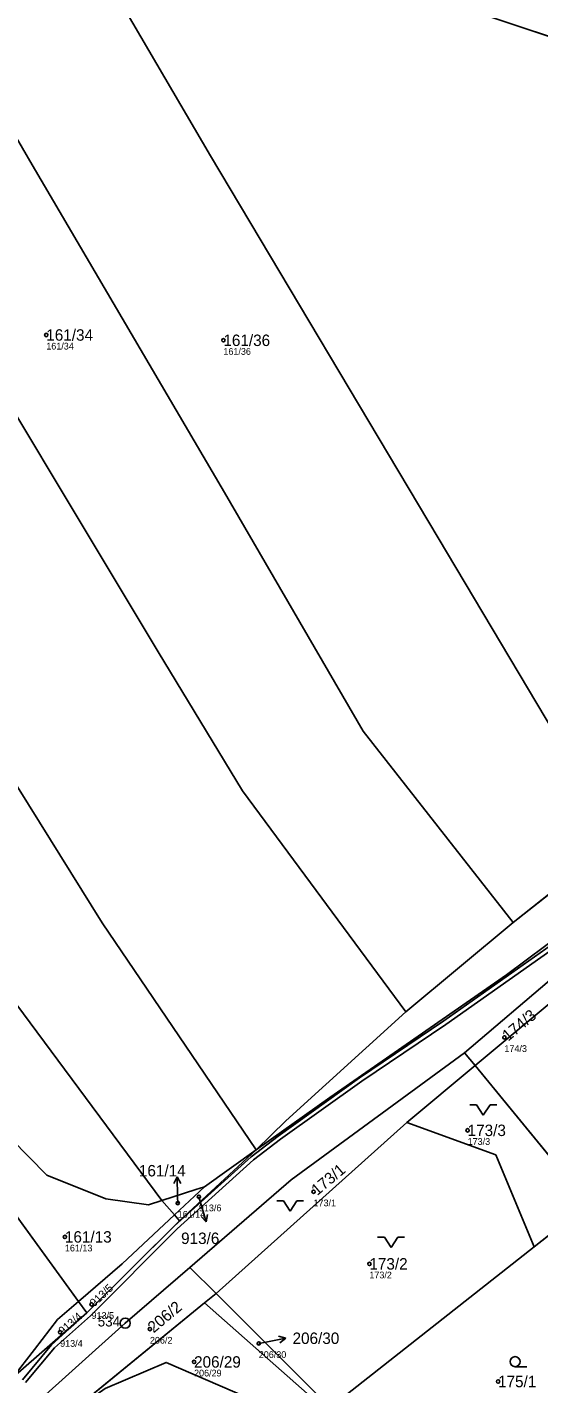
# Model space of a CAD drawing. Extents: x -734504 to -730695, y -1027923 to -1024502.
# Drawn here: x -731983.6 to -731907.5, y -1027409.7 to -1027208 of the extents above; entities that cross this region are included whole.
import ezdxf

# ---------------------------------------------------------------- set-up
doc = ezdxf.new("R2010")
doc.units = 0
for name, color, linetype in [('Definiční body', 7, 'Continuous'), ('Hranice parcel', 7, 'Continuous'), ('Parcelní čísla', 7, 'Continuous'), ('Polygon parcely', 7, 'Continuous'), ('Pop  PČ popisy', 7, 'Continuous'), ('Věcná břemena k části', 7, 'Continuous'), ('Značky bodu BP', 7, 'Continuous'), ('Značky kultur', 7, 'Continuous')]:
    doc.layers.add(name, color=color, linetype=linetype)

msp = doc.modelspace()

# ---------------------------------------------------------------- linework, layer by layer
at = {"layer": 'Definiční body'}
for centre in [(-731980.75, -1027253.78), (-731954.42, -1027254.57), (-731912.64, -1027358.21), (-731918.11, -1027372.03), (-731941.02, -1027381.16), (-731961.21, -1027382.85), (-731958.06, -1027381.9), (-731977.98, -1027387.87), (-731932.72, -1027391.88), (-731974.02, -1027397.9), (-731978.69, -1027402.05), (-731965.34, -1027401.58), (-731949.16, -1027403.71), (-731958.78, -1027406.46), (-731913.59, -1027409.37)]:
    msp.add_circle(centre, 0.25, dxfattribs=at)
at = {"layer": 'Hranice parcel'}
for p, q in [((-731981.45, -1027184.18), (-731902.14, -1027210.69)), ((-731911.32, -1027341.15), (-731895.77, -1027328.8)), ((-731927.32, -1027354.42), (-731911.32, -1027341.15)), ((-731916.99, -1027362.41), (-731918.56, -1027360.5)), ((-731927.13, -1027370.87), (-731916.99, -1027362.41)), ((-731916.99, -1027362.41), (-731900.12, -1027382.98)), ((-731955.51, -1027396.28), (-731927.13, -1027370.87)), ((-731975.95, -1027397.48), (-731993.41, -1027373.48)), ((-731949.53, -1027374.95), (-731960.96, -1027385.49)), ((-731957.21, -1027380.41), (-731949.53, -1027374.95)), ((-731961.71, -1027384.61), (-731957.21, -1027380.41)), ((-731963.56, -1027382.45), (-731965.53, -1027383.08)), ((-731961.71, -1027384.61), (-731963.56, -1027382.45)), ((-731960.96, -1027385.49), (-731961.71, -1027384.61)), ((-731900.12, -1027382.98), (-731908.21, -1027389.36)), ((-731960.96, -1027385.49), (-731974.7, -1027399.14)), ((-731908.21, -1027389.36), (-731938.53, -1027413.23)), ((-731955.51, -1027396.28), (-731959.4, -1027392.4)), ((-731957.22, -1027397.68), (-731955.51, -1027396.28)), ((-731955.51, -1027396.28), (-731938.53, -1027413.23)), ((-731979.07, -1027400.17), (-731975.95, -1027397.48)), ((-731977.96, -1027414.64), (-731957.22, -1027397.68)), ((-731974.7, -1027399.14), (-731975.95, -1027397.48)), ((-731939, -1027413.79), (-731957.22, -1027397.68)), ((-731974.7, -1027399.14), (-731985.74, -1027408.8))]:
    msp.add_line(p, q, dxfattribs=at)
for points in [[(-731949.53, -1027374.95), (-731972.44, -1027341.19), (-731992.78, -1027308.62), (-732035.33, -1027240.29), (-732069.14, -1027189.96), (-732095.27, -1027159.27)], [(-731963.56, -1027382.45), (-731991.44, -1027344.93), (-732021.41, -1027299.87), (-732052.45, -1027248.94), (-732084.75, -1027196.47), (-732095.54, -1027178.27), (-732102.58, -1027167.39)], [(-731927.32, -1027354.42), (-731951.58, -1027321.53), (-731964.11, -1027300.91), (-731998.72, -1027243.3), (-732022.54, -1027203.95), (-732041.68, -1027173.72)], [(-731911.32, -1027341.15), (-731933.62, -1027312.7), (-731954.26, -1027277.22), (-731982.84, -1027228.49), (-731998.72, -1027201.19), (-732011.72, -1027179.16)], [(-731895.77, -1027328.8), (-731922.51, -1027283.92), (-731956.35, -1027227.15), (-731981.45, -1027184.18)], [(-731814.48, -1027264.41), (-731814.62, -1027265.56), (-731818.14, -1027272.79), (-731824.77, -1027280.87), (-731832.85, -1027288.77), (-731842.01, -1027296.44), (-731856.21, -1027306.41), (-731888.95, -1027331.46), (-731912.34, -1027348.9), (-731938.59, -1027367.17), (-731949.53, -1027374.95)], [(-731918.56, -1027360.5), (-731904.94, -1027348.92), (-731889.06, -1027337.16), (-731876.99, -1027327.65), (-731854.36, -1027310.01)], [(-731854.36, -1027310.01), (-731881.68, -1027332.96), (-731916.99, -1027362.41)], [(-731949.53, -1027374.95), (-731945.13, -1027370.63), (-731927.32, -1027354.42)], [(-731959.4, -1027392.4), (-731944.36, -1027379.4), (-731918.56, -1027360.5)], [(-731965.53, -1027383.08), (-731971.91, -1027382.23), (-731980.66, -1027378.68), (-731988.63, -1027370.64)], [(-731908.21, -1027389.36), (-731913.92, -1027375.68), (-731927.13, -1027370.87)], [(-731957.21, -1027380.41), (-731958.51, -1027380.83), (-731963.56, -1027382.45)], [(-731975.95, -1027397.48), (-731969.48, -1027391.88), (-731961.71, -1027384.61)], [(-731959.4, -1027392.4), (-731969.01, -1027400.69), (-731989.76, -1027419.29), (-732007.12, -1027433.26)], [(-731985.74, -1027408.8), (-731982.51, -1027404.62), (-731979.07, -1027400.17)], [(-731977.96, -1027414.64), (-731971.99, -1027410.39), (-731962.95, -1027406.54), (-731950.87, -1027411.76), (-731940.83, -1027415.21), (-731929.91, -1027423.82)]]:
    msp.add_lwpolyline(points, dxfattribs=at)
at = {"layer": 'Polygon parcely'}
for points in [[(-731927.32, -1027354.42), (-731951.58, -1027321.53), (-731964.11, -1027300.91), (-731998.72, -1027243.3), (-732022.54, -1027203.95), (-732041.68, -1027173.72), (-732068.98, -1027167.2), (-732093.1, -1027156.64), (-732095.27, -1027159.27), (-732069.14, -1027189.96), (-732035.33, -1027240.29), (-731992.78, -1027308.62), (-731972.44, -1027341.19), (-731949.53, -1027374.95), (-731945.13, -1027370.63)], [(-731972.44, -1027341.19), (-731992.78, -1027308.62), (-732035.33, -1027240.29), (-732069.14, -1027189.96), (-732095.27, -1027159.27), (-732102.58, -1027167.39), (-732095.54, -1027178.27), (-732084.75, -1027196.47), (-732052.45, -1027248.94), (-732021.41, -1027299.87), (-731991.44, -1027344.93), (-731963.56, -1027382.45), (-731958.51, -1027380.83), (-731957.21, -1027380.41), (-731949.53, -1027374.95)], [(-732052.45, -1027248.94), (-732084.75, -1027196.47), (-732095.54, -1027178.27), (-732102.58, -1027167.39), (-732119.26, -1027181.05), (-732103.21, -1027205.77), (-732083.05, -1027237.54), (-732061.55, -1027271.99), (-732039.06, -1027307.86), (-732029.07, -1027323.39), (-732019.81, -1027336.21), (-732013.88, -1027340.34), (-732003.55, -1027352.68), (-731988.63, -1027370.64), (-731980.66, -1027378.68), (-731971.91, -1027382.23), (-731965.53, -1027383.08), (-731963.56, -1027382.45), (-731991.44, -1027344.93), (-732021.41, -1027299.87)], [(-731954.26, -1027277.22), (-731982.84, -1027228.49), (-731998.72, -1027201.19), (-732011.72, -1027179.16), (-732041.68, -1027173.72), (-732022.54, -1027203.95), (-731998.72, -1027243.3), (-731964.11, -1027300.91), (-731951.58, -1027321.53), (-731927.32, -1027354.42), (-731911.32, -1027341.15), (-731933.62, -1027312.7)], [(-731922.51, -1027283.92), (-731956.35, -1027227.15), (-731981.45, -1027184.18), (-732011.72, -1027179.16), (-731998.72, -1027201.19), (-731982.84, -1027228.49), (-731954.26, -1027277.22), (-731933.62, -1027312.7), (-731911.32, -1027341.15), (-731895.77, -1027328.8)], [(-731869.95, -1027309.66), (-731851.05, -1027294.35), (-731902.14, -1027210.69), (-731981.45, -1027184.18), (-731956.35, -1027227.15), (-731922.51, -1027283.92), (-731895.77, -1027328.8)], [(-731814.48, -1027264.41), (-731851.05, -1027294.35), (-731869.95, -1027309.66), (-731895.77, -1027328.8), (-731911.32, -1027341.15), (-731927.32, -1027354.42), (-731945.13, -1027370.63), (-731949.53, -1027374.95), (-731938.59, -1027367.17), (-731912.34, -1027348.9), (-731888.95, -1027331.46), (-731856.21, -1027306.41), (-731842.01, -1027296.44), (-731832.85, -1027288.77), (-731824.77, -1027280.87), (-731818.14, -1027272.79), (-731814.62, -1027265.56)], [(-731916.99, -1027362.41), (-731900.12, -1027382.98), (-731898.4, -1027381.37), (-731891.37, -1027375.13), (-731886.46, -1027370.78), (-731881.06, -1027366.87), (-731871.41, -1027359.76), (-731861.9, -1027352.81), (-731850.2, -1027344.28), (-731846.1, -1027341.31), (-731817.94, -1027322.35), (-731808.87, -1027316.21), (-731799.73, -1027310.12), (-731794.75, -1027306.71), (-731794.02, -1027300.56), (-731800.59, -1027283.26), (-731806.12, -1027271.97), (-731830.79, -1027291.31), (-731840.02, -1027298.88), (-731854.36, -1027310.01), (-731881.68, -1027332.96)], [(-731916.99, -1027362.41), (-731881.68, -1027332.96), (-731854.36, -1027310.01), (-731876.99, -1027327.65), (-731889.06, -1027337.16), (-731904.94, -1027348.92), (-731918.56, -1027360.5)], [(-731918.56, -1027360.5), (-731944.36, -1027379.4), (-731959.4, -1027392.4), (-731955.51, -1027396.28), (-731927.13, -1027370.87), (-731916.99, -1027362.41)], [(-731908.21, -1027389.36), (-731900.12, -1027382.98), (-731916.99, -1027362.41), (-731927.13, -1027370.87), (-731913.92, -1027375.68)], [(-731975.95, -1027397.48), (-731969.48, -1027391.88), (-731961.71, -1027384.61), (-731963.56, -1027382.45), (-731965.53, -1027383.08), (-731971.91, -1027382.23), (-731980.66, -1027378.68), (-731988.63, -1027370.64), (-731993.41, -1027373.48)], [(-731913.92, -1027375.68), (-731927.13, -1027370.87), (-731955.51, -1027396.28), (-731938.53, -1027413.23), (-731908.21, -1027389.36)], [(-732053.29, -1027415.38), (-732047.79, -1027415.68), (-732034.92, -1027412.43), (-732018.65, -1027409.89), (-732018.09, -1027412.65), (-732010.66, -1027429.39), (-732003.4, -1027423.14), (-731985.74, -1027408.8), (-731982.51, -1027404.62), (-731979.07, -1027400.17), (-731975.95, -1027397.48), (-731993.41, -1027373.48), (-732007.31, -1027381.75), (-732025.46, -1027394.75), (-732049.48, -1027412.57)], [(-731960.96, -1027385.49), (-731949.53, -1027374.95), (-731957.21, -1027380.41), (-731961.71, -1027384.61)], [(-731961.71, -1027384.61), (-731957.21, -1027380.41), (-731958.51, -1027380.83), (-731963.56, -1027382.45)], [(-731938.53, -1027413.23), (-731919.88, -1027431.72), (-731900.42, -1027416.82), (-731882.47, -1027402.93), (-731874.93, -1027397.11), (-731887.41, -1027406.07), (-731902.56, -1027385.55), (-731898.05, -1027381.85), (-731898.4, -1027381.37), (-731900.12, -1027382.98), (-731908.21, -1027389.36)], [(-731960.96, -1027385.49), (-731961.71, -1027384.61), (-731969.48, -1027391.88), (-731975.95, -1027397.48), (-731974.7, -1027399.14)], [(-731959.4, -1027392.4), (-731969.01, -1027400.69), (-731989.76, -1027419.29), (-732007.12, -1027433.26), (-732008.36, -1027436.27), (-731977.96, -1027414.64), (-731957.22, -1027397.68), (-731955.51, -1027396.28)], [(-731955.51, -1027396.28), (-731957.22, -1027397.68), (-731939, -1027413.79), (-731938.53, -1027413.23)], [(-731974.7, -1027399.14), (-731975.95, -1027397.48), (-731979.07, -1027400.17), (-731982.51, -1027404.62), (-731985.74, -1027408.8)], [(-731950.87, -1027411.76), (-731940.83, -1027415.21), (-731929.91, -1027423.82), (-731939, -1027413.79), (-731957.22, -1027397.68), (-731977.96, -1027414.64), (-731971.99, -1027410.39), (-731962.95, -1027406.54)], [(-731811.62, -1027585.27), (-731804.97, -1027577.61), (-731797.32, -1027569.39), (-731802.85, -1027565.08), (-731847.06, -1027515.85), (-731876.94, -1027480.69), (-731900.9, -1027455.36), (-731921.42, -1027433.18), (-731929.91, -1027423.82), (-731940.83, -1027415.21), (-731950.87, -1027411.76), (-731962.95, -1027406.54), (-731971.99, -1027410.39), (-731977.96, -1027414.64), (-731951.38, -1027442.23), (-731891.47, -1027503.4), (-731844.33, -1027552.09)]]:
    msp.add_lwpolyline(points, close=True, dxfattribs=at)
for points in [[(-731981.45, -1027184.18), (-731902.14, -1027210.69), (-731831.02, -1027241.81), (-731825.02, -1027244.1), (-731819.48, -1027251.1), (-731815.05, -1027253.89), (-731815.59, -1027251.9), (-731820.17, -1027239.78), (-731818.72, -1027232.53), (-731832.66, -1027238.87), (-731903.26, -1027205.83)], [(-731888.95, -1027331.46), (-731912.34, -1027348.9), (-731938.59, -1027367.17), (-731949.53, -1027374.95), (-731960.96, -1027385.49), (-731974.7, -1027399.14), (-731985.74, -1027408.8)], [(-731989.76, -1027419.29), (-731969.01, -1027400.69), (-731959.4, -1027392.4), (-731944.36, -1027379.4), (-731918.56, -1027360.5), (-731904.94, -1027348.92)]]:
    msp.add_lwpolyline(points, dxfattribs=at)
at = {"layer": 'Pop  PČ popisy'}
for p, q in [((-731961.28, -1027378.93), (-731961.77, -1027379.94)), ((-731961.23, -1027381.93), (-731961.28, -1027378.93)), ((-731961.28, -1027378.93), (-731960.76, -1027379.92)), ((-731961.21, -1027382.85), (-731961.23, -1027381.93)), ((-731958.06, -1027381.9), (-731957.81, -1027382.76)), ((-731957.81, -1027382.76), (-731956.98, -1027385.65)), ((-731956.98, -1027385.65), (-731957.74, -1027384.82)), ((-731956.98, -1027385.65), (-731956.78, -1027384.54)), ((-731948.09, -1027403.5), (-731945.14, -1027402.93)), ((-731945.14, -1027402.93), (-731946.22, -1027402.63)), ((-731945.14, -1027402.93), (-731946.03, -1027403.61)), ((-731949.16, -1027403.71), (-731948.09, -1027403.5))]:
    msp.add_line(p, q, dxfattribs=at)
at = {"layer": 'Věcná břemena k části'}
for points in [[(-731887.93, -1027331.98), (-731921.67, -1027355.77), (-731934.18, -1027364.24), (-731946.29, -1027372.88), (-731950.3, -1027375.96), (-731961.71, -1027386.23), (-731974.7, -1027399.14), (-731979.97, -1027403.93), (-731984.28, -1027409.12)], [(-731983.84, -1027409.52), (-731979.53, -1027404.35), (-731974.18, -1027399.6), (-731961.28, -1027386.68), (-731949.92, -1027376.42), (-731945.93, -1027373.36), (-731933.84, -1027364.74), (-731921.33, -1027356.27), (-731887.57, -1027332.46)]]:
    msp.add_lwpolyline(points, dxfattribs=at)
at = {"layer": 'Značky bodu BP'}
for radius in [0.75, 0.03]:
    msp.add_circle((-731969.01, -1027400.69), radius, dxfattribs=at)
at = {"layer": 'Značky kultur'}
for p, q in [((-731917.78, -1027368.25), (-731916.78, -1027368.25)), ((-731916.78, -1027368.25), (-731915.78, -1027369.75)), ((-731915.78, -1027369.75), (-731914.78, -1027368.25)), ((-731914.78, -1027368.25), (-731913.78, -1027368.25)), ((-731946.49, -1027382.53), (-731945.49, -1027382.53)), ((-731945.49, -1027382.53), (-731944.49, -1027384.03)), ((-731944.49, -1027384.03), (-731943.49, -1027382.53)), ((-731943.49, -1027382.53), (-731942.49, -1027382.53)), ((-731931.49, -1027387.93), (-731930.49, -1027387.93)), ((-731930.49, -1027387.93), (-731929.49, -1027389.43)), ((-731929.49, -1027389.43), (-731928.49, -1027387.93)), ((-731928.49, -1027387.93), (-731927.49, -1027387.93)), ((-731911.06, -1027407.17), (-731909.31, -1027407.17))]:
    msp.add_line(p, q, dxfattribs=at)
msp.add_circle((-731911.06, -1027406.42), 0.75, dxfattribs=at)

# ---------------------------------------------------------------- texts
at = {"layer": 'Definiční body'}
for s, p in [('161/34', (-731980.75, -1027255.94)), ('161/36', (-731954.42, -1027256.73)), ('174/3', (-731912.64, -1027360.37)), ('173/3', (-731918.11, -1027374.19)), ('173/1', (-731941.02, -1027383.32)), ('161/14', (-731961.21, -1027385.01)), ('913/6', (-731958.06, -1027384.06)), ('161/13', (-731977.98, -1027390.03)), ('173/2', (-731932.72, -1027394.04)), ('913/5', (-731974.02, -1027400.06)), ('206/2', (-731965.34, -1027403.74)), ('913/4', (-731978.69, -1027404.21)), ('206/30', (-731949.16, -1027405.87)), ('206/29', (-731958.78, -1027408.62))]:
    msp.add_text(s, height=1, dxfattribs=at).set_placement(p)
at = {"layer": 'Parcelní čísla'}
for s, p in [('161/34', (-731980.75, -1027254.63)), ('161/36', (-731954.42, -1027255.42)), ('173/3', (-731918.11, -1027372.88)), ('161/14', (-731966.98, -1027378.88)), ('161/13', (-731977.98, -1027388.72)), ('913/6', (-731960.71, -1027388.93)), ('173/2', (-731932.72, -1027392.73)), ('206/30', (-731944.14, -1027403.79)), ('206/29', (-731958.78, -1027407.31)), ('175/1', (-731913.59, -1027410.22))]:
    msp.add_text(s, height=1.7, dxfattribs=at).set_placement(p)
for s, height, rotation, p in [('174/3', 1.7, 40, (-731912.09, -1027358.86)), ('173/1', 1.7, 40, (-731940.47, -1027381.81)), ('913/5', 1.19, 43, (-731973.61, -1027398.34)), ('206/2', 1.7, 40, (-731964.79, -1027402.23)), ('913/4', 1.19, 41, (-731978.3, -1027402.5))]:
    msp.add_text(s, height=height, rotation=rotation, dxfattribs=at).set_placement(p)
at = {"layer": 'Značky bodu BP'}
msp.add_text('534', height=1.5, dxfattribs=at).set_placement((-731973.11, -1027401.19))

doc.saveas('drawing.dxf')
